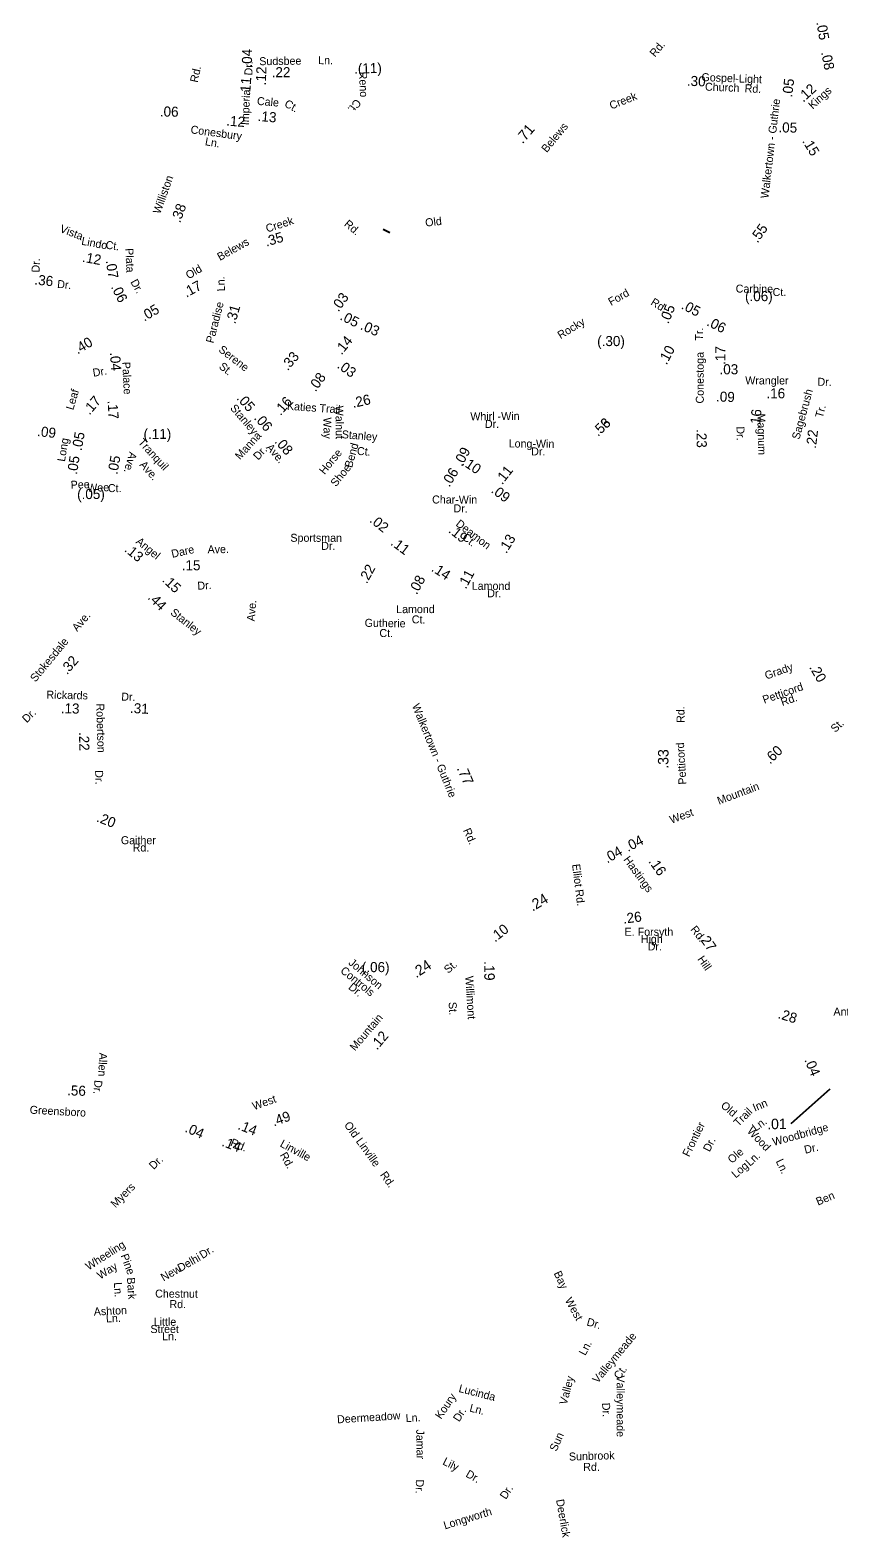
# Model space of a CAD drawing. Extents: x 1553981 to 1780076, y 812965 to 996873.
# Drawn here: x 1653029 to 1662662, y 856780 to 874732 of the extents above; entities that cross this region are included whole.
import ezdxf

# ---------------------------------------------------------------- set-up
doc = ezdxf.new("R2010")
doc.units = 0
for name, color, linetype in [('Exist Road Non-System Type 51 Label', 7, 'Continuous'), ('Exist Road Secondary Mileage Hundredths English Label', 7, 'Continuous'), ('Map Preparation Border Antique Large Shape', 7, 'Continuous')]:
    doc.layers.add(name, color=color, linetype=linetype)

msp = doc.modelspace()

# ---------------------------------------------------------------- linework, layer by layer
at = {"layer": 'Exist Road Secondary Mileage Hundredths English Label'}
msp.add_line((1662556, 862123), (1662088, 861708), dxfattribs=at)
msp.add_lwpolyline([(1657315, 872317), (1657235, 872360)], dxfattribs=at)

# ---------------------------------------------------------------- texts
at = {"layer": 'Exist Road Non-System Type 51 Label'}
for s, rotation, p in [('Dr.', 87.4852, (1653140, 871844)), ('Way', 270.6727, (1656522, 870120)), ('Walnut', 270.6727, (1656665, 870259)), ('Manna', 47.9364, (1655530, 869610)), ('Stanley', 355.4652, (1656738, 869874)), ('Bend', 74.6909, (1656863, 869515)), ('Ct.', 355.4652, (1656919, 869676)), ('Dr.', 47.9364, (1655746, 869605)), ('Horse', 50.6635, (1656536, 869434)), ('Shoe', 50.6635, (1656671, 869288)), ('Deamon', 322.2194, (1658091, 868838)), ('Ct.', 320.4036, (1658168, 868679)), ('Gutherie', 359.1589, (1657013, 867628)), ('Ct.', 359.6802, (1657189, 867506)), ('Dr.', 44.3766, (1652988, 866478)), ('Elliot', 277.0378, (1659484, 864798)), ('Rd.', 277.0378, (1659521, 864495)), ('Antler', 359.3066, (1662597, 862999)), ('Allen', 267.5055, (1653852, 862558)), ('Dr.', 264.693, (1653797, 862234)), ('Old', 319.044, (1661247, 861915)), ('Trail', 44.8317, (1661465, 861670)), ('Inn', 23.0536, (1661660, 861854)), ('Old', 306.2081, (1656764, 861694)), ('Frontier', 63.8357, (1660878, 861309)), ('Wood', 313.6189, (1661562, 861616)), ('Ln.', 36.0958, (1661672, 861616)), ('Woodbridge', 15.5928, (1661886, 861446)), ('Linville', 305.8177, (1656904, 861502)), ('Dr.', 63.8357, (1661123, 861369)), ('Ole', 41.1938, (1661388, 861232)), ('Ln.', 42.7206, (1661604, 861198)), ('Dr.', 13.0868, (1662261, 861353)), ('Dr.', 43.9965, (1654500, 861158)), ('Rd.', 305.1874, (1657193, 861102)), ('Log', 41.1938, (1661434, 861057)), ('Ln.', 295.0987, (1661908, 861265)), ('Myers', 45.2761, (1654045, 860704)), ('Wheeling', 32.6982, (1653726, 859962)), ('Pine', 290.1836, (1654105, 860142)), ('Delhi', 29.8614, (1654818, 859944)), ('Dr.', 32.5264, (1655083, 860099)), ('Way', 32.0318, (1653864, 859854)), ('New', 29.6486, (1654618, 859831)), ('Bay', 294.9865, (1659263, 859931)), ('Ln.', 273.5477, (1654026, 859821)), ('Bark', 273.5477, (1654182, 859878)), ('Chestnut', 359.6967, (1654518, 859641)), ('Ashton', 2.7068, (1653789, 859426)), ('Rd.', 359.6967, (1654689, 859516)), ('West', 299.1596, (1659395, 859609)), ('Ln.', 2.7068, (1653934, 859344)), ('Dr.', 344.1988, (1659651, 859311)), ('Valleymeade', 50.4758, (1659790, 858612)), ('Ln.', 62.0006, (1659641, 858943)), ('Ct.', 53.7302, (1660048, 858659)), ('Valley', 75.5312, (1659421, 858358)), ('Valleymeade', 270.0047, (1660015, 858714)), ('Koury', 55.7775, (1657923, 858186)), ('Lucinda', 345.6859, (1658127, 858518)), ('Deermeadow', 3.6928, (1656688, 858143)), ('Dr.', 57.4374, (1658139, 858154)), ('Ln.', 345.6859, (1658256, 858286)), ('Dr.', 273.0733, (1659841, 858386)), ('Ln.', 3.6928, (1657505, 858157)), ('Jamar', 271.0202, (1657627, 858070)), ('Sun', 66.2292, (1659298, 857802)), ('Lily', 333.0792, (1657934, 857658)), ('Sunbrook', 1.7711, (1659448, 857700)), ('Dr.', 330.2919, (1658209, 857513)), ('Rd.', 359.7878, (1659617, 857578)), ('Dr.', 268.5775, (1657624, 857476)), ('Dr.', 57.2499, (1658696, 857231)), ('Deerlick', 279.8077, (1659293, 857232)), ('Longworth', 17.0916, (1657970, 856880))]:
    msp.add_text(s, height=95, rotation=rotation, dxfattribs=at).set_placement(p)
for s, p in [('Little', (1654501, 859305)), ('Street', (1654462, 859219)), ('Ln.', (1654601, 859133))]:
    msp.add_text(s, height=95, dxfattribs=at).set_placement(p)
at = {"layer": 'Exist Road Secondary Mileage Hundredths English Label'}
for s, height, rotation, p in [('.05', 120, 279.86, (1662393, 874826)), ('.04', 120, 89.3375, (1655671, 874285)), ('.08', 120, 281.5849, (1662449, 874467)), ('.12', 120, 87.7947, (1655836, 874073)), ('.22', 120, 359.9902, (1655906, 874171)), ('.(11)', 120, 2.1034, (1656890, 874212)), ('.11', 120, 85.9605, (1655648, 873946)), ('.30', 120, 357.509, (1660849, 874070)), ('.05', 120, 83.3829, (1662105, 873927)), ('.12', 120, 42.3992, (1662238, 873867)), ('.06', 120, 358.992, (1654573, 873704)), ('.12', 120, 355.4018, (1655362, 873596)), ('.13', 120, 355.078, (1655736, 873651)), ('.71', 125, 49.5181, (1658896, 873371)), ('.05', 120, 358.8058, (1661941, 873515)), ('.15', 120, 301.0365, (1662221, 873411)), ('.38', 120, 69.9033, (1654815, 872430)), ('.35', 120, 16.8466, (1655844, 872153)), ('.55', 120, 54.5915, (1661693, 872190)), ('.12', 120, 349.4519, (1653644, 871975)), ('.07', 120, 279.1549, (1653929, 871986)), ('.36', 120, 354.139, (1653076, 871704)), ('.17', 120, 28.7167, (1654890, 871545)), ('.06', 120, 296.2745, (1653989, 871675)), ('.03', 120, 54.2617, (1656701, 871370)), ('.05', 120, 30.6097, (1654389, 871260)), ('.31', 120, 73.9605, (1655472, 871227)), ('.05', 120, 67.6639, (1660631, 871228)), ('.05', 120, 332.4077, (1660776, 871420)), ('.05', 120, 333.0588, (1656710, 871290)), ('.03', 120, 336.4126, (1656953, 871173)), ('.06', 120, 333.4154, (1661079, 871220)), ('.40', 120, 30.7354, (1653595, 870869)), ('.14', 120, 51.1119, (1656739, 870857)), ('.04', 120, 274.405, (1653979, 870893)), ('.33', 120, 49.3413, (1656097, 870671)), ('.10', 120, 61.9609, (1660609, 870739)), ('.17', 120, 89.3343, (1661309, 870745)), ('.08', 120, 54.3605, (1656429, 870418)), ('.03', 120, 324.2568, (1656676, 870718)), ('.17', 120, 49.0966, (1653736, 870142)), ('.17', 120, 273.2288, (1653952, 870320)), ('.05', 120, 311.3961, (1655481, 870344)), ('.16', 120, 48.8306, (1656012, 870135)), ('.26', 120, 12.3856, (1656876, 870233)), ('.09', 120, 357.8873, (1661197, 870311)), ('.16', 120, 359.972, (1661799, 870348)), ('.06', 120, 311.3962, (1655689, 870109)), ('.56', 120, 43.7789, (1659794, 869887)), ('.16', 120, 84.2929, (1661720, 869992)), ('.09', 120, 353.2992, (1653108, 869900)), ('.05', 120, 79.5462, (1653641, 869717)), ('(.11)', 120, 0.1514, (1654380, 869864)), ('.53', 120, 43.7789, (1659794, 869887)), ('.23', 120, 270.8947, (1660966, 869981)), ('.22', 120, 83.126, (1662388, 869746)), ('.08', 120, 310.6885, (1655934, 869829)), ('.09', 120, 61.7563, (1658172, 869528)), ('.05', 120, 81.3256, (1653586, 869434)), ('.05', 120, 80.033, (1654068, 869436)), ('.10', 120, 325.8628, (1658163, 869564)), ('.06', 120, 58.6385, (1658022, 869283)), ('.11', 120, 51.8955, (1658651, 869313)), ('(.05)', 120, 0.6221, (1653589, 869147)), ('.09', 120, 323.1063, (1658510, 869234)), ('.02', 120, 320.928, (1657064, 868882)), ('.19', 120, 320.9135, (1658004, 868759)), ('.13', 120, 58.131, (1658700, 868492)), ('.13', 120, 320.4457, (1654143, 868533)), ('.11', 120, 323.0635, (1657314, 868610)), ('.15', 120, 0.2206, (1654835, 868300)), ('.22', 120, 61.4332, (1657039, 868133)), ('.14', 120, 327.0502, (1657799, 868298)), ('.15', 120, 316.3169, (1654594, 868174)), ('.08', 120, 61.2869, (1657634, 868003)), ('.11', 120, 61.5943, (1658219, 868069)), ('.44', 120, 314.9823, (1654423, 867968)), ('.32', 120, 49.595, (1653469, 867050)), ('.20', 120, 300.0147, (1662305, 867146)), ('.13', 120, 358.7649, (1653393, 866598)), ('.31', 120, 356.9933, (1654216, 866602)), ('.22', 120, 271.653, (1653610, 866373)), ('.60', 120, 43.8755, (1661842, 865986)), ('.33', 125, 89.4037, (1660631, 865937)), ('.77', 125, 293.5517, (1658109, 865943)), ('.20', 120, 338.7872, (1653811, 865312)), ('.04', 120, 27.3036, (1660150, 864945)), ('.04', 120, 29.9685, (1659903, 864808)), ('.16', 120, 304.9701, (1660389, 864833)), ('.24', 125, 31.0086, (1659014, 864235)), ('.26', 120, 7.3944, (1660098, 864092)), ('.10', 120, 38.2837, (1658566, 863867)), ('.27', 120, 305.8933, (1660984, 863931)), ('.24', 125, 33.4272, (1657628, 863441)), ('(.06)', 120, 359.9189, (1656980, 863516)), ('.19', 125, 270.4208, (1658437, 863647)), ('.28', 120, 342.9953, (1661928, 862969)), ('.12', 120, 49.6896, (1657161, 862581)), ('.04', 120, 292.4257, (1662249, 862471)), ('.56', 120, 357.7777, (1653468, 862050)), ('.49', 120, 19.5785, (1655932, 861678)), ('.04', 120, 336.6824, (1654864, 861618)), ('.14', 120, 338.5671, (1655494, 861648)), ('.01', 125, 1.0661, (1661809, 861644)), ('.14', 120, 338.5671, (1655303, 861450))]:
    msp.add_text(s, height=height, rotation=rotation, dxfattribs=at).set_placement(p)
for s, p in [('(.06)', (1661544, 871505)), ('(.30)', (1659783, 870970)), ('.03', (1661240, 870634))]:
    msp.add_text(s, height=120, dxfattribs=at).set_placement(p)
at = {"layer": 'Map Preparation Border Antique Large Shape'}
for s, rotation, p in [('Ln.', 359.5134, (1656460, 874327)), ('Rd.', 50.2457, (1660472, 874404)), ('Rd.', 77.589, (1655024, 874102)), ('Dr.', 87.7947, (1655675, 874191)), ('Sudsbee', 0.7632, (1655759, 874314)), ('Reno', 272.4723, (1656946, 874235)), ('Gospel-Light', 357.8065, (1661024, 874126)), ('Church', 357.8065, (1661066, 874012)), ('Rd.', 357.8065, (1661538, 873991)), ('Imperial', 87.7947, (1655634, 873599)), ('Cale', 355.078, (1655728, 873843)), ('Ct.', 330.5406, (1656049, 873829)), ('Ct.', 229.8518, (1656909, 873921)), ('Creek', 21.6852, (1659952, 873785)), ('Walkertown - Guthrie', 83.191, (1661822, 872725)), ('Kings', 42.3992, (1662350, 873785)), ('Conesbury', 352.3038, (1654936, 873504)), ('Belews', 50.293, (1659182, 873267)), ('Ln.', 350.1575, (1655107, 873363)), ('Williston', 70.4803, (1654578, 872536)), ('Creek', 17.909, (1655853, 872321)), ('Rd.', 319.8068, (1656761, 872410)), ('Old', 6.2454, (1657740, 872392)), ('Vista', 338.7081, (1653375, 872331)), ('Lindo', 349.2903, (1653634, 872178)), ('Ct.', 351.9562, (1653923, 872131)), ('Plata', 272.7691, (1654163, 872133)), ('Belews', 29.2075, (1655290, 871983)), ('Old', 30.6399, (1654917, 871763)), ('Dr.', 354.3888, (1653348, 871664)), ('Dr.', 299.0257, (1654220, 871734)), ('Ln.', 92.1423, (1655350, 871624)), ('Ford', 29.4687, (1659948, 871447)), ('Carbine', 359.5686, (1661433, 871607)), ('Ct.', 359.9742, (1661873, 871566)), ('Paradise', 75.7022, (1655212, 870998)), ('Rd.', 327.6545, (1660412, 871469)), ('Rocky', 31.4948, (1659347, 871050)), ('Tr.', 89.2905, (1661043, 871035)), ('Serene', 322.2251, (1655265, 870912)), ('Conestoga', 90.138, (1661053, 870286)), ('Dr.', 9.643, (1653783, 870604)), ('Palace', 272.9337, (1654126, 870780)), ('St.', 322.2251, (1655270, 870711)), ('Wrangler', 359.972, (1661547, 870513)), ('Dr.', 358.6557, (1662406, 870498)), ('Leaf', 73.3866, (1653542, 870202)), ('Katies Trail', 356.0362, (1656086, 870212)), ('Sagebrush', 74.7119, (1662191, 869851)), ('Stanley', 310.6331, (1655405, 870228)), ('Whirl -Win', 0.5411, (1658273, 870085)), ('Magnum', 271.3837, (1661690, 870166)), ('Tr.', 74.7119, (1662469, 870108)), ('Dr.', 359.5292, (1658446, 869996)), ('Dr.', 271.3837, (1661442, 870013)), ('Long', 80.5713, (1653443, 869589)), ('Tranquil', 312.6616, (1654307, 869818)), ('Ave.', 310.6331, (1655834, 869758)), ('Long-Win', 359.5021, (1658729, 869763)), ('Dr.', 0.0891, (1658997, 869668)), ('Ave.', 254.3211, (1654212, 869717)), ('Ave.', 311.6237, (1654326, 869552)), ('Pee', 2.2402, (1653514, 869270)), ('Wee', 2.2402, (1653711, 869233)), ('Ct.', 359.6226, (1653955, 869232)), ('Char-Win', 359.8641, (1657817, 869096)), ('Dr.', 358.6196, (1658071, 868991)), ('Angel', 320.4457, (1654280, 868629)), ('Sportsman', 359.8984, (1656129, 868640)), ('Dare', 12.5589, (1654722, 868448)), ('Ave.', 0.8695, (1655143, 868502)), ('Dr.', 359.9004, (1656496, 868544)), ('Dr.', 3.4285, (1655024, 868068)), ('Lamond', 359.807, (1658289, 868068)), ('Dr.', 359.0805, (1658473, 867980)), ('Stanley', 321.6383, (1654692, 867782)), ('Ave.', 85.5679, (1655704, 867690)), ('Lamond', 0.1125, (1657389, 867790)), ('Ave.', 49.595, (1653590, 867564)), ('Ct.', 359.118, (1657574, 867669)), ('Stokesdale', 50.5636, (1653093, 866963)), ('Grady', 19.3722, (1661798, 866998)), ('Petticord', 19.3722, (1661773, 866711)), ('Rickards', 358.7649, (1653222, 866773)), ('Robertson', 271.653, (1653816, 866713)), ('Dr.', 358.7649, (1654114, 866749)), ('Walkertown - Guthrie', 292.1626, (1657575, 866689)), ('Rd.', 19.3722, (1661989, 866682)), ('Rd.', 90.4881, (1660824, 866483)), ('St.', 43.4593, (1662618, 866362)), ('Petticord', 93.5716, (1660847, 865752)), ('Dr.', 271.653, (1653803, 865919)), ('Mountain', 20.7088, (1661234, 865508)), ('West', 20.3032, (1660667, 865282)), ('Gaither', 359.9789, (1654110, 865039)), ('Rd.', 294.0375, (1658184, 865205)), ('Rd.', 359.9853, (1654250, 864952)), ('Hastings', 306.1043, (1660091, 864855)), ('Rd.', 308.2966, (1660888, 864022)), ('Johnson', 319.853, (1656813, 863615)), ('Hill', 304.8076, (1660973, 863670)), ('Controls', 321.1261, (1656716, 863518)), ('St.', 40.8405, (1658008, 863494)), ('Willimont', 273.4317, (1658212, 863467)), ('Dr.', 321.0492, (1656811, 863323)), ('St.', 273.3261, (1658013, 863158)), ('Mountain', 49.6896, (1656899, 862571)), ('West', 19.5785, (1655696, 861871)), ('Greensboro', 356.8896, (1653022, 861831)), ('Rd.', 337.5856, (1655406, 861452)), ('Linville', 331.7363, (1655997, 861444)), ('Rd.', 299.1763, (1656000, 861339)), ('Ben', 22.6829, (1662413, 860735))]:
    msp.add_text(s, height=95, rotation=rotation, dxfattribs=at).set_placement(p)
for s, p in [('E. Forsyth', (1660110, 863949)), ('High', (1660303, 863863)), ('Dr.', (1660385, 863774))]:
    msp.add_text(s, height=95, dxfattribs=at).set_placement(p)

doc.saveas('drawing.dxf')
